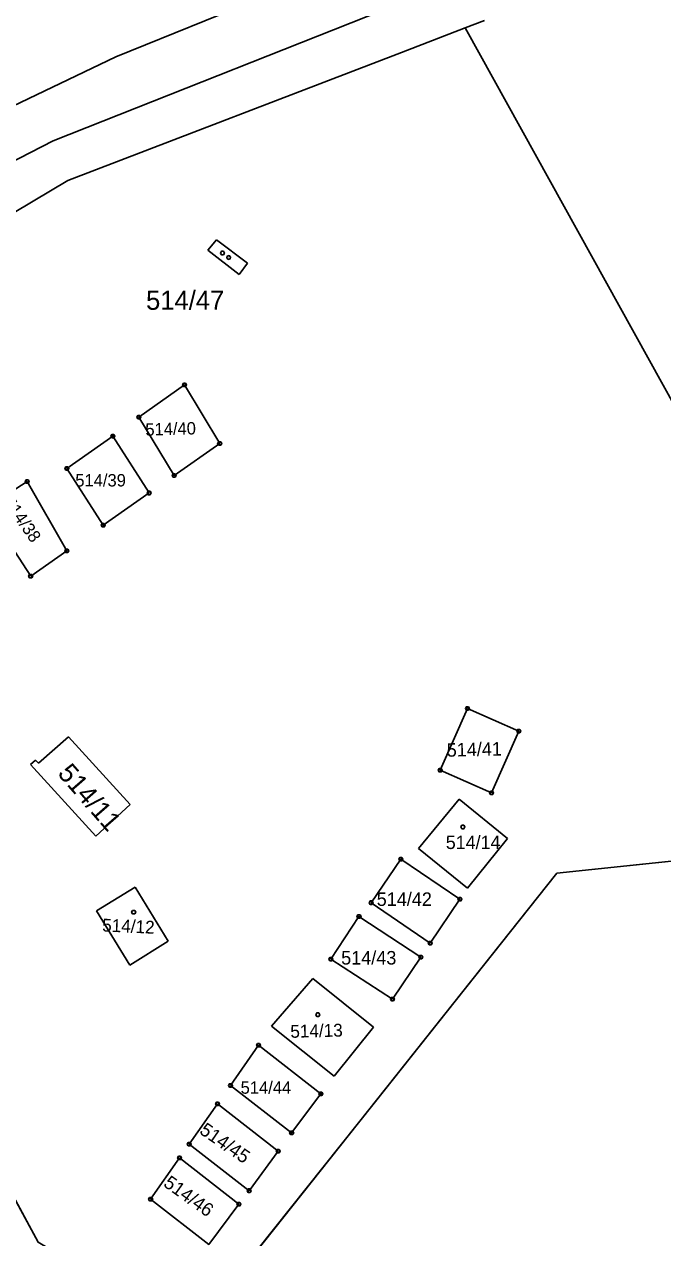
# Model space of a CAD drawing. Extents: x -634640 to -629202, y -1196156 to -1190068.
# Drawn here: x -631964.4 to -631907.6, y -1192921.2 to -1192813.3 of the extents above; entities that cross this region are included whole.
import ezdxf

# ---------------------------------------------------------------- set-up
doc = ezdxf.new("R2010")
doc.units = 0
for name, color, linetype in [('Obvod šetřený', 7, 'Continuous'), ('Vrstva 1', 7, 'Continuous'), ('Vrstva 2', 7, 'Continuous'), ('Vrstva 5', 7, 'Continuous'), ('Vrstva 7', 7, 'Continuous'), ('Vrstva 8', 7, 'Continuous')]:
    doc.layers.add(name, color=color, linetype=linetype)

msp = doc.modelspace()

# ---------------------------------------------------------------- linework, layer by layer
at = {"layer": 'Obvod šetřený'}
msp.add_lwpolyline([(-631881.59, -1192883.11), (-631882.955, -1192885.455), (-631884.32, -1192887.8), (-631884.83, -1192886.64), (-631885.34, -1192885.48), (-631901.16, -1192887.14), (-631916.98, -1192888.8), (-631933.245, -1192909.24), (-631949.51, -1192929.68), (-631956.32, -1192925.645), (-631963.13, -1192921.61), (-631965.445, -1192917.355), (-631967.76, -1192913.1), (-631975.3, -1192912.105), (-631982.84, -1192911.11)], dxfattribs=at)
at = {"layer": 'Vrstva 1'}
for p, q in [((-631956.23, -1192816.21), (-631917.39, -1192800.45)), ((-631961.8, -1192823.68), (-631925.18, -1192809.17)), ((-631925.16, -1192813.64), (-631923.43, -1192812.98)), ((-631927.51, -1192814.55), (-631925.16, -1192813.64)), ((-631925.16, -1192813.64), (-631887.96, -1192880.75)), ((-631930.8, -1192815.81), (-631927.51, -1192814.55)), ((-631967.27, -1192821.5), (-631956.23, -1192816.21)), ((-631960.48, -1192827.21), (-631930.8, -1192815.81)), ((-631974.82, -1192830.35), (-631961.8, -1192823.68)), ((-631971.86, -1192833.96), (-631960.48, -1192827.21)), ((-631948.03, -1192833.39), (-631947.26, -1192832.47)), ((-631947.26, -1192832.47), (-631944.5, -1192834.56)), ((-631945.25, -1192835.56), (-631948.03, -1192833.39)), ((-631944.5, -1192834.56), (-631945.25, -1192835.56)), ((-631963.1, -1192879.02), (-631960.43, -1192876.67)), ((-631960.43, -1192876.67), (-631954.93, -1192882.68)), ((-631963.82, -1192879.12), (-631963.35, -1192878.75)), ((-631963.35, -1192878.75), (-631963.1, -1192879.02)), ((-631963.82, -1192879.12), (-631957.99, -1192885.5)), ((-631929.3, -1192886.61), (-631925.67, -1192882.22)), ((-631925.67, -1192882.22), (-631921.37, -1192885.71)), ((-631954.93, -1192882.68), (-631957.99, -1192885.5)), ((-631921.37, -1192885.71), (-631924.94, -1192890.13)), ((-631916.98, -1192888.8), (-631885.34, -1192885.48)), ((-631924.94, -1192890.13), (-631929.3, -1192886.61)), ((-631949.51, -1192929.68), (-631916.98, -1192888.8)), ((-631957.93, -1192892.14), (-631954.49, -1192890.04)), ((-631954.49, -1192890.04), (-631951.56, -1192894.84)), ((-631928.25, -1192895.01), (-631933.51, -1192891.42)), ((-631928.25, -1192895.01), (-631925.61, -1192891.12)), ((-631954.96, -1192896.99), (-631957.93, -1192892.14)), ((-631951.56, -1192894.84), (-631954.96, -1192896.99)), ((-631931.62, -1192899.99), (-631937.09, -1192896.44)), ((-631931.62, -1192899.99), (-631929.1, -1192896.26)), ((-631942.38, -1192902.41), (-631938.69, -1192898.16)), ((-631938.69, -1192898.16), (-631933.31, -1192902.48)), ((-631942.38, -1192902.41), (-631936.81, -1192906.84)), ((-631936.81, -1192906.84), (-631933.31, -1192902.48)), ((-631947.17, -1192909.3), (-631941.77, -1192913.51)), ((-631967.76, -1192913.1), (-631963.13, -1192921.61)), ((-631941.77, -1192913.51), (-631944.37, -1192917.03)), ((-631950.55, -1192914.12), (-631953.12, -1192917.79)), ((-631945.27, -1192918.23), (-631950.55, -1192914.12))]:
    msp.add_line(p, q, dxfattribs=at)
for points in [[(-631946.98, -1192850.58), (-631951.04, -1192853.43), (-631954.16, -1192848.24), (-631950.1, -1192845.38), (-631946.98, -1192850.58)], [(-631953.26, -1192854.99), (-631957.34, -1192857.86), (-631960.57, -1192852.8), (-631956.48, -1192849.93), (-631953.26, -1192854.99)], [(-631963.79, -1192862.39), (-631967.75, -1192856.31), (-631964.11, -1192853.98), (-631960.58, -1192860.14), (-631963.79, -1192862.39)], [(-631922.8, -1192881.66), (-631920.38, -1192876.17), (-631924.95, -1192874.15), (-631927.37, -1192879.65), (-631922.8, -1192881.66)], [(-631925.61, -1192891.12), (-631930.86, -1192887.54), (-631933.51, -1192891.42)], [(-631937.09, -1192896.44), (-631934.59, -1192892.65), (-631929.1, -1192896.26)], [(-631946.02, -1192907.67), (-631943.52, -1192904.1), (-631937.98, -1192908.41), (-631940.58, -1192911.9), (-631946.02, -1192907.67)], [(-631947.17, -1192909.3), (-631949.69, -1192912.89), (-631944.37, -1192917.03)], [(-631953.12, -1192917.79), (-631947.95, -1192921.81), (-631945.27, -1192918.23)]]:
    msp.add_lwpolyline(points, dxfattribs=at)
at = {"layer": 'Vrstva 5'}
for points in [[(-631946.65, -1192833.5), (-631946.56, -1192833.65), (-631946.65, -1192833.8), (-631946.83, -1192833.8), (-631946.92, -1192833.65), (-631946.83, -1192833.5), (-631946.65, -1192833.5)], [(-631925.26, -1192884.54), (-631925.17, -1192884.69), (-631925.26, -1192884.84), (-631925.44, -1192884.84), (-631925.53, -1192884.69), (-631925.44, -1192884.54), (-631925.26, -1192884.54)], [(-631954.54, -1192892.12), (-631954.45, -1192892.27), (-631954.54, -1192892.42), (-631954.72, -1192892.42), (-631954.81, -1192892.27), (-631954.72, -1192892.12), (-631954.54, -1192892.12)], [(-631938.17, -1192901.23), (-631938.08, -1192901.38), (-631938.17, -1192901.53), (-631938.35, -1192901.53), (-631938.44, -1192901.38), (-631938.35, -1192901.23), (-631938.17, -1192901.23)]]:
    msp.add_lwpolyline(points, dxfattribs=at)
at = {"layer": 'Vrstva 7'}
msp.add_line((-631946.17, -1192834.04), (-631946.18, -1192834.05), dxfattribs=at)
msp.add_lwpolyline([(-631946.35, -1192834.09), (-631946.305, -1192833.921), (-631946.135, -1192833.881), (-631946.01, -1192834.01), (-631946.055, -1192834.179), (-631946.225, -1192834.219), (-631946.35, -1192834.09)], dxfattribs=at)
at = {"layer": 'Vrstva 8'}
for points in [[(-631950.01, -1192845.23), (-631949.92, -1192845.38), (-631950.01, -1192845.53), (-631950.19, -1192845.53), (-631950.28, -1192845.38), (-631950.19, -1192845.23), (-631950.01, -1192845.23)], [(-631954.07, -1192848.09), (-631953.98, -1192848.24), (-631954.07, -1192848.39), (-631954.25, -1192848.39), (-631954.34, -1192848.24), (-631954.25, -1192848.09), (-631954.07, -1192848.09)], [(-631956.39, -1192849.78), (-631956.3, -1192849.93), (-631956.39, -1192850.08), (-631956.57, -1192850.08), (-631956.66, -1192849.93), (-631956.57, -1192849.78), (-631956.39, -1192849.78)], [(-631946.89, -1192850.43), (-631946.8, -1192850.58), (-631946.89, -1192850.73), (-631947.07, -1192850.73), (-631947.16, -1192850.58), (-631947.07, -1192850.43), (-631946.89, -1192850.43)], [(-631960.48, -1192852.65), (-631960.39, -1192852.8), (-631960.48, -1192852.95), (-631960.66, -1192852.95), (-631960.75, -1192852.8), (-631960.66, -1192852.65), (-631960.48, -1192852.65)], [(-631964.02, -1192853.83), (-631963.93, -1192853.98), (-631964.02, -1192854.13), (-631964.2, -1192854.13), (-631964.29, -1192853.98), (-631964.2, -1192853.83), (-631964.02, -1192853.83)], [(-631950.95, -1192853.28), (-631950.86, -1192853.43), (-631950.95, -1192853.58), (-631951.13, -1192853.58), (-631951.22, -1192853.43), (-631951.13, -1192853.28), (-631950.95, -1192853.28)], [(-631953.17, -1192854.84), (-631953.08, -1192854.99), (-631953.17, -1192855.14), (-631953.35, -1192855.14), (-631953.44, -1192854.99), (-631953.35, -1192854.84), (-631953.17, -1192854.84)], [(-631957.25, -1192857.71), (-631957.16, -1192857.86), (-631957.25, -1192858.01), (-631957.43, -1192858.01), (-631957.52, -1192857.86), (-631957.43, -1192857.71), (-631957.25, -1192857.71)], [(-631960.49, -1192859.99), (-631960.4, -1192860.14), (-631960.49, -1192860.29), (-631960.67, -1192860.29), (-631960.76, -1192860.14), (-631960.67, -1192859.99), (-631960.49, -1192859.99)], [(-631963.7, -1192862.24), (-631963.61, -1192862.39), (-631963.7, -1192862.54), (-631963.88, -1192862.54), (-631963.97, -1192862.39), (-631963.88, -1192862.24), (-631963.7, -1192862.24)], [(-631924.86, -1192874), (-631924.77, -1192874.15), (-631924.86, -1192874.3), (-631925.04, -1192874.3), (-631925.13, -1192874.15), (-631925.04, -1192874), (-631924.86, -1192874)], [(-631920.29, -1192876.02), (-631920.2, -1192876.17), (-631920.29, -1192876.32), (-631920.47, -1192876.32), (-631920.56, -1192876.17), (-631920.47, -1192876.02), (-631920.29, -1192876.02)], [(-631927.28, -1192879.5), (-631927.19, -1192879.65), (-631927.28, -1192879.8), (-631927.46, -1192879.8), (-631927.55, -1192879.65), (-631927.46, -1192879.5), (-631927.28, -1192879.5)], [(-631922.71, -1192881.51), (-631922.62, -1192881.66), (-631922.71, -1192881.81), (-631922.89, -1192881.81), (-631922.98, -1192881.66), (-631922.89, -1192881.51), (-631922.71, -1192881.51)], [(-631930.77, -1192887.39), (-631930.68, -1192887.54), (-631930.77, -1192887.69), (-631930.95, -1192887.69), (-631931.04, -1192887.54), (-631930.95, -1192887.39), (-631930.77, -1192887.39)], [(-631933.42, -1192891.27), (-631933.33, -1192891.42), (-631933.42, -1192891.57), (-631933.6, -1192891.57), (-631933.69, -1192891.42), (-631933.6, -1192891.27), (-631933.42, -1192891.27)], [(-631925.52, -1192890.97), (-631925.43, -1192891.12), (-631925.52, -1192891.27), (-631925.7, -1192891.27), (-631925.79, -1192891.12), (-631925.7, -1192890.97), (-631925.52, -1192890.97)], [(-631934.5, -1192892.5), (-631934.41, -1192892.65), (-631934.5, -1192892.8), (-631934.68, -1192892.8), (-631934.77, -1192892.65), (-631934.68, -1192892.5), (-631934.5, -1192892.5)], [(-631928.16, -1192894.86), (-631928.07, -1192895.01), (-631928.16, -1192895.16), (-631928.34, -1192895.16), (-631928.43, -1192895.01), (-631928.34, -1192894.86), (-631928.16, -1192894.86)], [(-631929.01, -1192896.11), (-631928.92, -1192896.26), (-631929.01, -1192896.41), (-631929.19, -1192896.41), (-631929.28, -1192896.26), (-631929.19, -1192896.11), (-631929.01, -1192896.11)], [(-631937, -1192896.29), (-631936.91, -1192896.44), (-631937, -1192896.59), (-631937.18, -1192896.59), (-631937.27, -1192896.44), (-631937.18, -1192896.29), (-631937, -1192896.29)], [(-631931.53, -1192899.84), (-631931.44, -1192899.99), (-631931.53, -1192900.14), (-631931.71, -1192900.14), (-631931.8, -1192899.99), (-631931.71, -1192899.84), (-631931.53, -1192899.84)], [(-631943.43, -1192903.95), (-631943.34, -1192904.1), (-631943.43, -1192904.25), (-631943.61, -1192904.25), (-631943.7, -1192904.1), (-631943.61, -1192903.95), (-631943.43, -1192903.95)], [(-631945.93, -1192907.52), (-631945.84, -1192907.67), (-631945.93, -1192907.82), (-631946.11, -1192907.82), (-631946.2, -1192907.67), (-631946.11, -1192907.52), (-631945.93, -1192907.52)], [(-631947.08, -1192909.15), (-631946.99, -1192909.3), (-631947.08, -1192909.45), (-631947.26, -1192909.45), (-631947.35, -1192909.3), (-631947.26, -1192909.15), (-631947.08, -1192909.15)], [(-631937.89, -1192908.26), (-631937.8, -1192908.41), (-631937.89, -1192908.56), (-631938.07, -1192908.56), (-631938.16, -1192908.41), (-631938.07, -1192908.26), (-631937.89, -1192908.26)], [(-631940.49, -1192911.75), (-631940.4, -1192911.9), (-631940.49, -1192912.05), (-631940.67, -1192912.05), (-631940.76, -1192911.9), (-631940.67, -1192911.75), (-631940.49, -1192911.75)], [(-631949.6, -1192912.74), (-631949.51, -1192912.89), (-631949.6, -1192913.04), (-631949.78, -1192913.04), (-631949.87, -1192912.89), (-631949.78, -1192912.74), (-631949.6, -1192912.74)], [(-631941.68, -1192913.36), (-631941.59, -1192913.51), (-631941.68, -1192913.66), (-631941.86, -1192913.66), (-631941.95, -1192913.51), (-631941.86, -1192913.36), (-631941.68, -1192913.36)], [(-631950.46, -1192913.97), (-631950.37, -1192914.12), (-631950.46, -1192914.27), (-631950.64, -1192914.27), (-631950.73, -1192914.12), (-631950.64, -1192913.97), (-631950.46, -1192913.97)], [(-631953.03, -1192917.64), (-631952.94, -1192917.79), (-631953.03, -1192917.94), (-631953.21, -1192917.94), (-631953.3, -1192917.79), (-631953.21, -1192917.64), (-631953.03, -1192917.64)], [(-631944.28, -1192916.88), (-631944.19, -1192917.03), (-631944.28, -1192917.18), (-631944.46, -1192917.18), (-631944.55, -1192917.03), (-631944.46, -1192916.88), (-631944.28, -1192916.88)], [(-631945.18, -1192918.08), (-631945.09, -1192918.23), (-631945.18, -1192918.38), (-631945.36, -1192918.38), (-631945.45, -1192918.23), (-631945.36, -1192918.08), (-631945.18, -1192918.08)]]:
    msp.add_lwpolyline(points, dxfattribs=at)

# ---------------------------------------------------------------- texts
at = {"layer": 'Vrstva 2'}
for s, height, p in [('514/47', 0.1, (-631946.433, -1192834.04)), ('514/39', 1.1, (-631959.821, -1192854.41)), ('514/14', 1.19, (-631926.874, -1192886.65)), ('514/42', 1.2, (-631933.016, -1192891.71)), ('514/43', 1.2, (-631936.176, -1192896.92)), ('514/44', 1.1, (-631945.119, -1192908.41))]:
    msp.add_text(s, height=height, dxfattribs=at).set_placement(p)
for s, height, rotation, p in [('514/40', 1.1, 1.60428, (-631953.577, -1192849.901)), ('514/38', 1.1, 304.98543, (-631966.274, -1192855.811)), ('514/41', 1.2, 1.3178, (-631926.775, -1192878.447)), ('514/11', 1.7, 311.05879, (-631961.464, -1192879.979)), ('514/12', 1.14, 357.41107, (-631957.451, -1192893.977)), ('514/13', 1.14, 1.48969, (-631940.683, -1192903.441)), ('514/45', 1.2, 325.44003, (-631948.859, -1192911.89)), ('514/46', 1.2, 324.466, (-631952.065, -1192916.572))]:
    msp.add_text(s, height=height, rotation=rotation, dxfattribs=at).set_placement(p)
at = {"layer": 'Vrstva 7'}
msp.add_text('514/47', height=1.7, dxfattribs=at).set_placement((-631953.527, -1192838.7))

doc.saveas('drawing.dxf')
